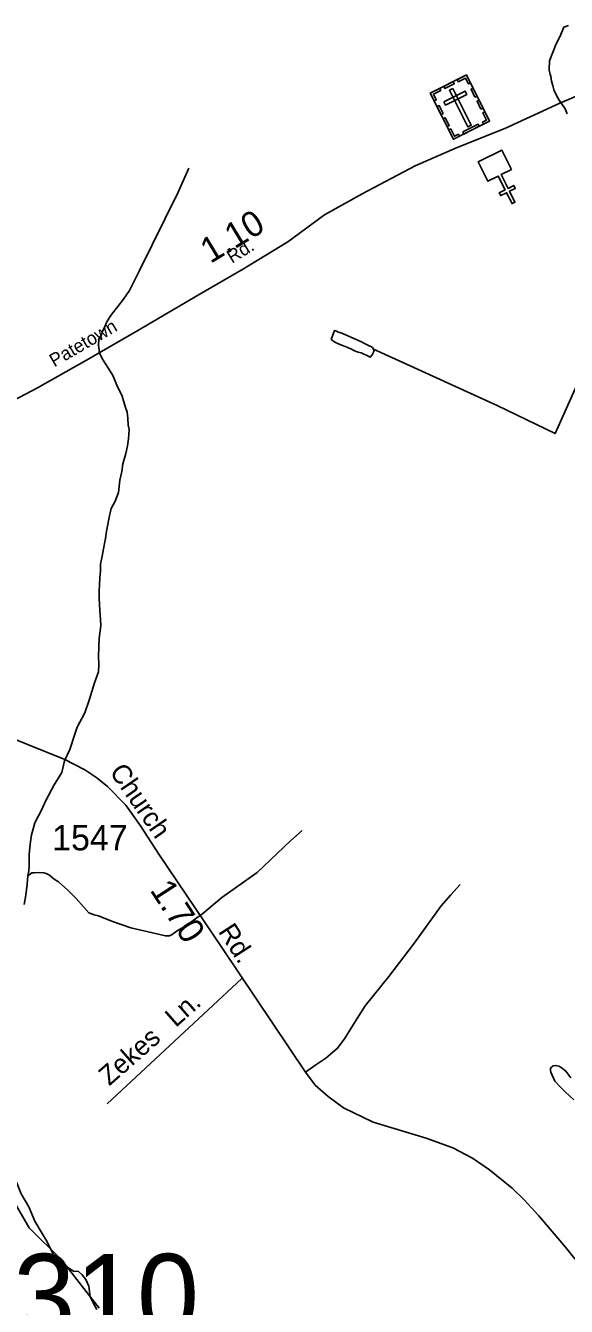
# Model space of a CAD drawing. Extents: x 2206922 to 2357709, y 510027 to 673830.
# Drawn here: x 2312007 to 2314671, y 615129 to 621440 of the extents above; entities that cross this region are included whole.
import ezdxf

# ---------------------------------------------------------------- set-up
doc = ezdxf.new("R2010")
doc.units = 0
for name, color, linetype in [('Exist Cultural Cemetery CELL', 7, 'Continuous'), ('Exist Cultural Church CELL', 7, 'Continuous'), ('Exist Hydrographic Creek Single Shore', 7, 'Continuous'), ('Exist Hydrographic Misc Water Feature', 7, 'Continuous'), ('Exist Road Non-System Type 51', 7, 'Continuous'), ('Exist Road Non-System Type 51 Label', 7, 'Continuous'), ('Exist Road Primary NC Attributed', 7, 'Continuous'), ('Exist Road Primary NC Label', 7, 'Continuous'), ('Exist Road Primary NC Mileage Hundredths English Label', 7, 'Continuous'), ('Exist Road Secondary Mileage Hundredths English Label', 7, 'Continuous'), ('Exist Road Secondary Structure Pipe Number Label', 7, 'Continuous'), ('Exist Road Secondary Type 51 Attributed', 7, 'Continuous'), ('Exist Road Secondary Type 51 Label', 7, 'Continuous'), ('Exist Road Secondary Type 51 Number Label', 7, 'Continuous')]:
    doc.layers.add(name, color=color, linetype=linetype)

msp = doc.modelspace()

# ---------------------------------------------------------------- linework, layer by layer
at = {"layer": 'Exist Cultural Cemetery CELL'}
for points in [[(2314001, 621107), (2314179, 621196.4), (2314293.2, 620968.8), (2314115.3, 620879.5)], [(2314198.5, 621157.6), (2314188.3, 621152.5), (2314173.9, 621181.3), (2314137.6, 621163.1), (2314132.7, 621173), (2314179, 621196.3)], [(2314020.5, 621068.3), (2314030.6, 621073.4), (2314016.2, 621102.2), (2314052.4, 621120.4), (2314047.4, 621130.3), (2314001, 621107)], [(2314067.2, 621140.2), (2314113.6, 621163.5), (2314118.7, 621153.3), (2314072.3, 621130.1)], [(2314068, 621064.5), (2314076.4, 621047.8), (2314181.6, 621100.7), (2314173.3, 621117.3)], [(2314111.6, 621129.8), (2314094.9, 621121.4), (2314185.9, 620940.1), (2314202.6, 620948.5)], [(2314221.1, 621087.2), (2314201.6, 621125.9), (2314211.8, 621131), (2314231.2, 621092.3)], [(2314250.6, 621028.3), (2314231.2, 621067), (2314241.4, 621072.1), (2314260.8, 621033.4)], [(2314053.7, 621002), (2314034.3, 621040.7), (2314044.5, 621045.8), (2314063.9, 621007.1)], [(2314263.6, 620953.9), (2314258.4, 620964.2), (2314278.1, 620974.1), (2314260, 621010.2), (2314269.9, 621015.2), (2314293.2, 620968.8)], [(2314083.9, 620942), (2314064.4, 620980.7), (2314074.6, 620985.8), (2314094.1, 620947.1)], [(2314144.8, 620894.3), (2314139.7, 620904.6), (2314120, 620894.7), (2314101.9, 620930.9), (2314091.9, 620925.9), (2314115.2, 620879.5)], [(2314161.5, 620915.5), (2314237.3, 620953.6), (2314242.4, 620943.4), (2314166.6, 620905.3)]]:
    msp.add_lwpolyline(points, close=True, dxfattribs=at)
at = {"layer": 'Exist Cultural Church CELL'}
msp.add_lwpolyline([(2314400.5, 620731.3), (2314349.6, 620705.7), (2314383.8, 620637.6), (2314412.4, 620652), (2314419.6, 620637.7), (2314391, 620623.4), (2314417.9, 620569.6), (2314403.6, 620562.4), (2314376.6, 620616.2), (2314348, 620601.8), (2314340.9, 620616.1), (2314369.5, 620630.5), (2314335.3, 620698.5), (2314283.7, 620672.7), (2314236, 620767.9), (2314352.7, 620826.5)], close=True, dxfattribs=at)
at = {"layer": 'Exist Hydrographic Creek Single Shore'}
msp.add_lwpolyline([(2312370.1, 615120), (2312184.1, 615358.6), (2312024.2, 615516.3), (2311880, 615763.1)], dxfattribs=at)
at = {"layer": 'Exist Hydrographic Misc Water Feature'}
for points in [[(2314675.3, 621005.3), (2314664.8, 621029.1), (2314636.3, 621072.8), (2314622.6, 621094.7), (2314610.3, 621122.5), (2314604.1, 621144.5), (2314597.6, 621166.6), (2314595.1, 621190.5), (2314590.7, 621198.5), (2314585.7, 621221.1), (2314588.2, 621266.3), (2314620.8, 621349.2), (2314640.9, 621386.8), (2314658.5, 621432), (2314681.1, 621439.6)], [(2312811.4, 620737.6), (2312758.5, 620619), (2312568.4, 620233.1), (2312519.8, 620134.7), (2312490.2, 620092.5), (2312462.4, 620056.1), (2312431, 620015.8), (2312409, 619983.4), (2312398, 619957.5), (2312384, 619929.2), (2312380.3, 619915.2), (2312368.4, 619895), (2312367, 619863.2), (2312371.3, 619827.3), (2312385.5, 619795.6), (2312415.6, 619749.6), (2312436.5, 619716.1), (2312458.9, 619664.1), (2312483.3, 619614.5), (2312497.6, 619562.9), (2312508.3, 619534.9), (2312510.5, 619505), (2312513, 619471), (2312516.9, 619448.9), (2312513.4, 619402.8), (2312509.9, 619368.8), (2312500.3, 619331), (2312486.8, 619280.7), (2312481.2, 619242.5), (2312471.8, 619200.6), (2312464.4, 619138.4), (2312449, 619096.5), (2312429.3, 619060.2), (2312419.9, 619024.2), (2312406.4, 618948), (2312401.3, 618911.9), (2312391.6, 618861.8), (2312383.8, 618825.7), (2312376.4, 618785.9), (2312376.6, 618753.8), (2312373.2, 618717.8), (2312371.3, 618683.7), (2312369.7, 618653.9), (2312370.1, 618617.7), (2312370.7, 618587.6), (2312373, 618557.7), (2312375.4, 618513.9), (2312377.7, 618481.9), (2312370.3, 618421.8), (2312365.6, 618332.1), (2312367.4, 618290), (2312366, 618255.8), (2312346.5, 618201.9), (2312319.6, 618115.5), (2312298.3, 618053.4), (2312261, 617982.8), (2312249.5, 617948.9), (2312224.5, 617872.7), (2312199.1, 617816.5), (2312185.3, 617760.2), (2312148.2, 617698.1), (2312107, 617621.5), (2312085.9, 617573.3), (2312070.1, 617545.2), (2312052.1, 617511), (2312042.6, 617475.1), (2312036.9, 617452.9), (2312029.3, 617407), (2312024, 617354.7), (2312024.2, 617330.7), (2312024.4, 617298.6), (2312022.9, 617274.9), (2312019, 617250.8)], [(2313715.6, 619853.6), (2313711.5, 619857.5), (2313693.3, 619865.5), (2313673.2, 619875), (2313661.5, 619880.8), (2313621.1, 619898.7), (2313564.9, 619923.7), (2313546.9, 619929.7), (2313538.9, 619933.7), (2313529, 619937.7), (2313513, 619893.4), (2313531.3, 619879.8), (2313551.6, 619869.8), (2313573.3, 619862.1), (2313589.5, 619854.4), (2313612.1, 619844.5), (2313627.9, 619836.8), (2313645.9, 619830.9), (2313659.9, 619827.2), (2313673.6, 619821), (2313690.2, 619813.3), (2313698, 619809.2), (2313704.1, 619805.5), (2313713.8, 619817.8), (2313719.7, 619827.5), (2313724, 619837.8), (2313721.4, 619845.5), (2313715.6, 619853.6)], [(2313721.4, 619845.5), (2313901.3, 619763), (2314330.5, 619567.2), (2314616.8, 619429.2), (2314721.3, 619664.5)], [(2313370.1, 617473.2), (2313312.7, 617422.6), (2313148.3, 617266.9), (2313041, 617191.8), (2312973.6, 617143.2), (2312880.9, 617064.3), (2312797.2, 617003.4), (2312753.5, 616978.8), (2312729.7, 616960.5), (2312716, 616954.4), (2312695.9, 616954.2), (2312525.5, 616994.4), (2312435.3, 617025.5), (2312366.8, 617052.8), (2312344.9, 617058.6), (2312318.8, 617068.2), (2312294.4, 617095.7), (2312255.9, 617139.3), (2312215.7, 617179), (2312169.5, 617220.4), (2312147.2, 617234.3), (2312124.8, 617253.9), (2312108.9, 617261.6), (2312096.8, 617265.8), (2312071.1, 617267.3), (2312050.6, 617265.1), (2312038.7, 617264.8), (2312019, 617250.8)], [(2312019, 617250.8), (2312015.3, 617208.7), (2312008.2, 617154.7), (2312000.4, 617108.8)], [(2314693.2, 616255.2), (2314668.6, 616288.1), (2314646.4, 616306.1), (2314634.3, 616311.9), (2314624.3, 616313.8), (2314616.3, 616315.9), (2314606, 616313.7), (2314598.2, 616307.6), (2314592.5, 616301.6), (2314592.5, 616291.4), (2314594.6, 616283.4), (2314614.4, 616239.1), (2314641.8, 616208.6), (2314665.9, 616186), (2314707.7, 616145.8)], [(2311926.6, 615806.4), (2311930.7, 615798.4), (2311932.9, 615790.8), (2311961.6, 615741.1), (2311986, 615683.4), (2312022.5, 615619.6), (2312053.1, 615548), (2312083.6, 615496.4), (2312108.4, 615454.5), (2312122.4, 615430.9), (2312143.3, 615385.2), (2312165.4, 615357.2), (2312185.7, 615343.6), (2312215.7, 615319.9), (2312243.8, 615302.3), (2312267.8, 615300.4), (2312286, 615284.7), (2312304.1, 615260.8), (2312318.8, 615229), (2312325.2, 615175), (2312343.8, 615139.3), (2312357.8, 615113.7)]]:
    msp.add_lwpolyline(points, dxfattribs=at)
at = {"layer": 'Exist Road Non-System Type 51'}
msp.add_line((2313072.6, 616745), (2312408.4, 616126.7), dxfattribs=at)
msp.add_lwpolyline([(2313386.5, 616282.3), (2313436.6, 616319.5), (2313486.7, 616351.1), (2313509, 616371.5), (2313542.4, 616399.4), (2313577.7, 616447.7), (2313620.4, 616516.5), (2313679.9, 616609.4), (2313796.9, 616754.3), (2313923.2, 616919.7), (2314055, 617101.8), (2314101.4, 617156.7), (2314147.9, 617206.8)], dxfattribs=at)
at = {"layer": 'Exist Road Primary NC Attributed'}
msp.add_lwpolyline([(2311690.5, 619458.4), (2311796.8, 619513.2), (2312065.2, 619654.1), (2312307.5, 619790.6), (2312559.8, 619937.2), (2312861.7, 620114.5), (2313080.2, 620240.7), (2313298.7, 620375), (2313478.9, 620508), (2313664.6, 620610.9), (2313925.6, 620749), (2314133.9, 620839.4), (2314367.3, 620932.3), (2314638.6, 621057), (2314758.9, 621108.1)], dxfattribs=at)
at = {"layer": 'Exist Road Secondary Type 51 Attributed'}
msp.add_lwpolyline([(2311177.4, 618235.3), (2312200.1, 617823), (2312299, 617771.8), (2312358.4, 617733.9), (2312411.2, 617691), (2312500.3, 617598.5), (2312572.8, 617496.2), (2312663.5, 617357.6), (2312978, 616892.3), (2313386.5, 616282.3), (2313434.1, 616219.1), (2313497.3, 616162.2), (2313572.8, 616106.4), (2313720.1, 616037), (2313980.1, 615958.4), (2314111.3, 615910.1), (2314209.2, 615859.6), (2314293, 615802.2), (2314403.4, 615711.6), (2314463, 615654.2), (2314535.8, 615574.7), (2314667.3, 615420.1), (2315056.7, 614935.4)], dxfattribs=at)

# ---------------------------------------------------------------- texts
at = {"layer": 'Exist Road Non-System Type 51 Label'}
for s, p in [('Ln.', (2312746.5, 616500.2)), ('Zekes', (2312419.6, 616212.2))]:
    msp.add_text(s, height=95, rotation=41.38008, dxfattribs=at).set_placement(p)
at = {"layer": 'Exist Road Primary NC Label'}
for s, rotation, p in [('Rd.', 31.57692, (2313023.8, 620266)), ('Patetown', 30.15855, (2312148.5, 619755.1))]:
    msp.add_text(s, height=65.62, rotation=rotation, dxfattribs=at).set_placement(p)
at = {"layer": 'Exist Road Primary NC Mileage Hundredths English Label'}
msp.add_text('1.10', height=125, rotation=31.10236, dxfattribs=at).set_placement((2312917.1, 620264.7))
at = {"layer": 'Exist Road Secondary Mileage Hundredths English Label'}
msp.add_text('1.70', height=125, rotation=302.92396, dxfattribs=at).set_placement((2312616.8, 617180.2))
at = {"layer": 'Exist Road Secondary Structure Pipe Number Label'}
msp.add_text('P310', height=410.1, dxfattribs=at).set_placement((2311580.5, 614977.2))
at = {"layer": 'Exist Road Secondary Type 51 Label'}
for s, rotation, p in [('Church', 304.67719, (2312417.7, 617762.6)), ('Rd.', 302.92396, (2312953.3, 616976))]:
    msp.add_text(s, height=95, rotation=rotation, dxfattribs=at).set_placement(p)
at = {"layer": 'Exist Road Secondary Type 51 Number Label'}
msp.add_text('1547', height=125, dxfattribs=at).set_placement((2312138, 617375.7))

doc.saveas('drawing.dxf')
